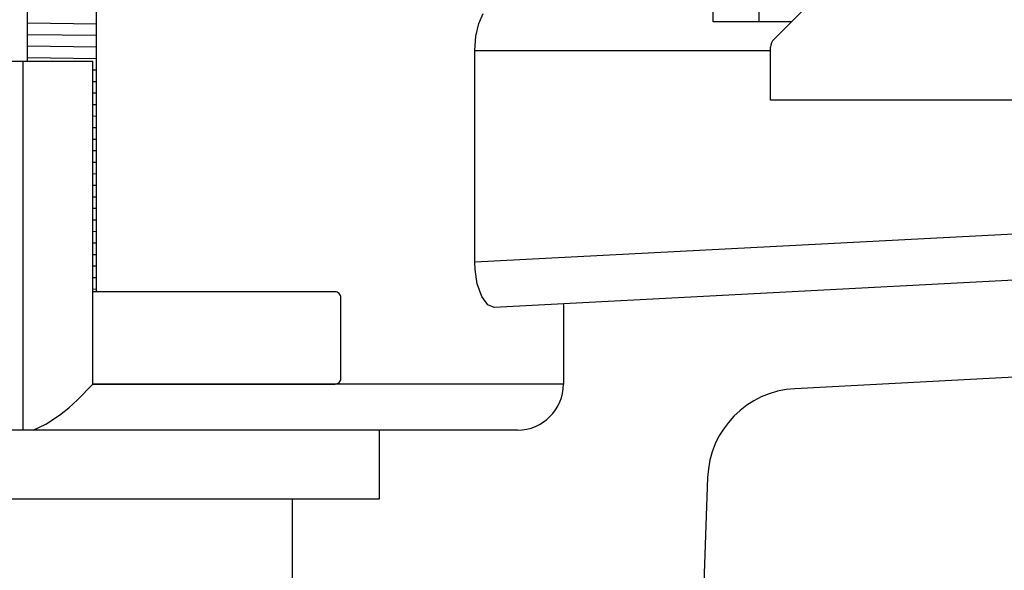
# Model space of a CAD drawing. Extents: x -169 to 7270, y -140 to 2984.
# Tile 304 of 656: x 1602.16 to 1604.83, y 969.82 to 971.31. Entities that reach past the tile are written whole.
import ezdxf

# ---------------------------------------------------------------- set-up
doc = ezdxf.new("R2010")
doc.units = 0
doc.header["$MEASUREMENT"] = 0
doc.header["$PDSIZE"] = 1
doc.layers.get('DEFPOINTS').update_dxf_attribs({"linetype": 'CONTINUOUS'})
for name, color, linetype in [('DIM', 3, 'CONTINUOUS'), ('JACK-SCREW', 2, 'CONTINUOUS'), ('SPILL-BUCKET', 1, 'CONTINUOUS')]:
    doc.layers.add(name, color=color, linetype=linetype)
doc.styles.add('SIMPLEX', font='simplex')
doc.dimstyles.new('DIM64', dxfattribs={"dimscale": 64, "dimtxt": 0.09375, "dimasz": 0.09375, "dimexe": 0.0625, "dimexo": 0.0625, "dimgap": 0.046875, "dimtad": 1, "dimdec": 4, "dimzin": 3, "dimdsep": 46, "dimlunit": 4, "dimtxsty": 'SIMPLEX', "dimcen": 0, "dimclrd": 256, "dimclre": 256, "dimclrt": 256, "dimadec": 0, "dimazin": 0, "dimtfac": 1, "dimtdec": 4, "dimtmove": 0, "dimatfit": 3, "dimfxl": 1, "dimfrac": 2, "dimtolj": 1, "dimtzin": 0, "dimarcsym": 0})

# ---------------------------------------------------------------- blocks, each defined once
blk = doc.blocks.new('*D113')
at = {"layer": 'DEFPOINTS', "color": 0, "transparency": 16777216}
for p in [(1368.5472, 978.296), (2031.7725, 978.0147), (1368.5472, 700.5233)]:
    blk.add_point(p, dxfattribs=at)
at = {"layer": 'DIM', "lineweight": -2, "transparency": 16777216}
for p, q in [((1368.5472, 974.296), (1368.5472, 696.5233)), ((2031.7725, 974.0147), (2031.7725, 696.5233)), ((2025.7725, 700.5233), (1374.5472, 700.5233))]:
    blk.add_line(p, q, dxfattribs=at)
at = {"layer": 'DIM', "transparency": 16777216}
for points in [[(1374.5472, 701.5233), (1374.5472, 699.5233), (1368.5472, 700.5233)], [(2025.7725, 701.5233), (2025.7725, 699.5233), (2031.7725, 700.5233)]]:
    blk.add_solid(points, dxfattribs=at)
at = {"layer": 'DIM', "transparency": 16777216, "insert": (1700.1599, 708.0947), "char_height": 6, "attachment_point": 5, "style": 'SIMPLEX'}
blk.add_mtext('\\A1;55\'-3 1/4" (F.V. TANK SLAB)', dxfattribs=at)

msp = doc.modelspace()

# ---------------------------------------------------------------- linework, layer by layer
at = {"layer": 'JACK-SCREW'}
for p, q in [((1602.17617, 971.19569), (1602.17617, 971.62265)), ((1602.36367, 970.57129), (1602.36367, 971.62265))]:
    msp.add_line(p, q, dxfattribs=at)
at = {"layer": 'JACK-SCREW', "color": 2, "linetype": 'Continuous'}
msp.add_lwpolyline([(1602.35394, 970.32129), (1603.01082, 970.32129, 0.4142136), (1603.02644, 970.33692), (1603.02644, 970.55567, 0.4142136), (1603.01082, 970.57129), (1602.35394, 970.57129)], format="xyb", dxfattribs=at)
at = {"layer": 'SPILL-BUCKET', "color": 7, "linetype": 'Continuous'}
for p, q in [((1604.20194, 971.25621), (1604.59383, 971.6481)), ((1602.17617, 971.30041), (1602.36367, 971.29775)), ((1602.17617, 971.26916), (1602.36367, 971.26649)), ((1602.17617, 971.23791), (1602.36367, 971.23524)), ((1604.19279, 971.09092), (1604.19279, 971.23413)), ((1602.17617, 971.20665), (1602.36367, 971.20399)), ((1602.35394, 971.17287), (1602.36367, 971.17273)), ((1602.35394, 971.14162), (1602.36367, 971.14148)), ((1602.35394, 971.11037), (1602.36367, 971.11023)), ((1602.35394, 971.07911), (1602.36367, 971.07897)), ((1605.56685, 971.09092), (1604.19279, 971.09092)), ((1602.35394, 971.04786), (1602.36367, 971.04772)), ((1602.35394, 971.01661), (1602.36367, 971.01647)), ((1602.35394, 970.98535), (1602.36367, 970.98521)), ((1602.35394, 970.9541), (1602.36367, 970.95396)), ((1602.35394, 970.92285), (1602.36367, 970.92271)), ((1602.35394, 970.89159), (1602.36367, 970.89145)), ((1602.35394, 970.86034), (1602.36367, 970.8602)), ((1602.35394, 970.82909), (1602.36367, 970.82895)), ((1602.35394, 970.79783), (1602.36367, 970.7977)), ((1602.35394, 970.76658), (1602.36367, 970.76644)), ((1602.35394, 970.73533), (1602.36367, 970.73519)), ((1602.35394, 970.70407), (1602.36367, 970.70394)), ((1602.35394, 970.67282), (1602.36367, 970.67268)), ((1602.35394, 970.64157), (1602.36367, 970.64143)), ((1602.35394, 970.61031), (1602.36367, 970.61018)), ((1602.35394, 970.57906), (1602.36367, 970.57892))]:
    msp.add_line(p, q, dxfattribs=at)
at = {"layer": 'SPILL-BUCKET', "color": 1, "linetype": 'Continuous'}
for p, q in [((1604.03665, 971.30327), (1604.03665, 971.45842)), ((1604.16131, 971.30327), (1604.16131, 971.35874)), ((1604.16131, 971.30327), (1604.03665, 971.30327)), ((1604.17124, 971.30327), (1604.16131, 971.30327)), ((1604.20074, 971.30327), (1604.17124, 971.30327)), ((1604.249, 971.30327), (1604.20074, 971.30327)), ((1606.01713, 970.40091), (1604.25841, 970.30874)), ((1604.02181, 970.06797), (1603.915, 967.00939))]:
    msp.add_line(p, q, dxfattribs=at)
at = {"layer": 'SPILL-BUCKET', "linetype": 'Continuous'}
for p, q in [((1603.40065, 971.29834), (1603.41249, 971.32605)), ((1603.39295, 971.26401), (1603.40065, 971.29834)), ((1603.3902, 971.22526), (1603.39295, 971.26401)), ((1603.3902, 970.65125), (1603.3902, 971.22526)), ((1603.3902, 971.22526), (1604.19278, 971.22526)), ((1602.35394, 971.19569), (1601.71411, 971.19569)), ((1602.16404, 971.19569), (1602.16404, 970.19638)), ((1602.35394, 970.32129), (1602.35394, 971.19569)), ((1606.00405, 970.78823), (1603.3902, 970.65125)), ((1603.39087, 970.63198), (1603.3902, 970.65125)), ((1605.88568, 970.65694), (1603.44254, 970.5289)), ((1603.39675, 970.59267), (1603.39087, 970.63198)), ((1603.40876, 970.55834), (1603.39675, 970.59267)), ((1603.42503, 970.5359), (1603.40876, 970.55834)), ((1603.44254, 970.5289), (1603.42503, 970.5359)), ((1603.63067, 970.53876), (1603.63067, 970.32129)), ((1602.31239, 970.27815), (1602.35366, 970.32098)), ((1602.35366, 970.32098), (1602.35394, 970.32129)), ((1603.63067, 970.32129), (1602.35394, 970.32129)), ((1602.28839, 970.25684), (1602.31239, 970.27815)), ((1602.26322, 970.23697), (1602.28839, 970.25684)), ((1602.2257, 970.21246), (1602.26322, 970.23697)), ((1603.50576, 970.19638), (1602.10258, 970.19638)), ((1602.19136, 970.19638), (1602.2257, 970.21246)), ((1603.13102, 970.19638), (1603.13102, 970.00901)), ((1602.89418, 970.00901), (1602.89418, 969.75752))]:
    msp.add_line(p, q, dxfattribs=at)
at = {"layer": 'SPILL-BUCKET'}
msp.add_line((1603.13102, 970.00901), (1598.63409, 970.00901), dxfattribs=at)
at = {"layer": 'SPILL-BUCKET', "color": 7, "linetype": 'Continuous'}
msp.add_arc((1604.22402, 971.23413), 0.03123, 135, 180, dxfattribs=at)
at = {"layer": 'SPILL-BUCKET', "linetype": 'Continuous'}
msp.add_arc((1603.50576, 970.32129), 0.12491, 270, 0, dxfattribs=at)
at = {"layer": 'SPILL-BUCKET', "color": 1, "linetype": 'Continuous'}
msp.add_arc((1604.27149, 970.05925), 0.24983, 93, 178, dxfattribs=at)

# ---------------------------------------------------------------- dimensions: what is measured, and where the dimension line sits
at = {"layer": 'DIM'}
dim = msp.add_linear_dim(base=(1368.54722, 700.52328), p1=(2031.77254, 978.01471), p2=(1368.54722, 978.29596), angle=180, text='<> (F.V. TANK SLAB)', dimstyle='DIM64', dxfattribs=at)
dim.commit()
dim.dimension.update_dxf_attribs({"geometry": '*D113', "text_midpoint": (1700.15988, 708.09471)})

doc.saveas('drawing.dxf')
